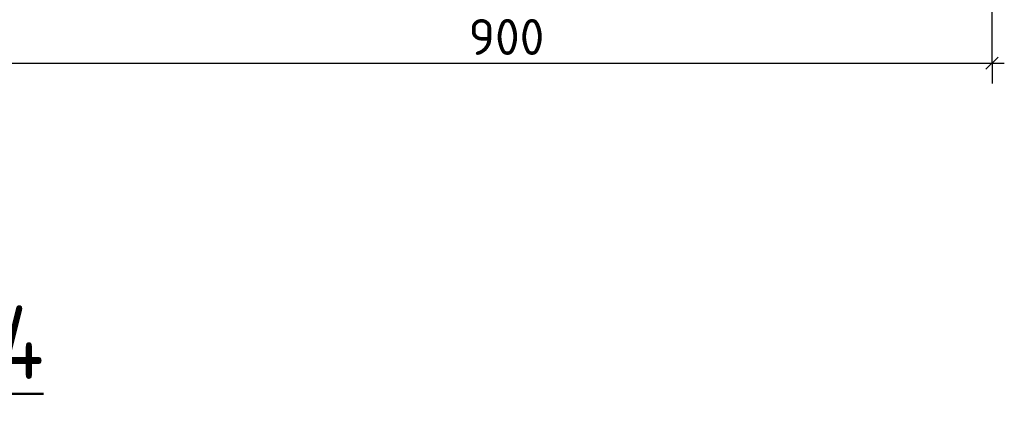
# Model space of a CAD drawing. Header units: millimetres. Extents: x 40580 to 1930067, y -240640 to 81020.
# Tile 405 of 656: x 1112635 to 1118660, y -194755 to -192336. Entities that reach past the tile are written whole.
import ezdxf

# ---------------------------------------------------------------- set-up
doc = ezdxf.new("R2010")
doc.units = ezdxf.units.MM
doc.layers.add('Standard', color=7, linetype='Continuous', lineweight=25)
doc.layers.add('Текст_ общее', color=7, linetype='Continuous', lineweight=25)
doc.styles.add('GOST 2.304-81', font='txt')
doc.styles.add('ISOCPEUR', font='isocpeur.ttf')

msp = doc.modelspace()

# ---------------------------------------------------------------- linework, layer by layer
at = {"layer": 'Standard', "color": 251, "linetype": 'Continuous', "lineweight": -3, "true_color": 0x656565, "transparency": 33554687}
for q in [(1118585.1, -190608.2), (1118585.1, -192476.6), (1118585.1, -192726.6)]:
    msp.add_line((1118585.1, -192601.6), q, dxfattribs=at)
at = {"layer": 'Standard', "color": 7, "linetype": 'Continuous', "lineweight": 25, "transparency": 33554687}
msp.add_line((1118547.6, -192639.1), (1118622.6, -192564.1), dxfattribs=at)
at = {"layer": 'Standard', "color": 7, "linetype": 'Continuous', "lineweight": -3, "transparency": 33554687}
for p, q in [((1112585.1, -192601.6), (1118585.1, -192601.6)), ((1118585.1, -192601.6), (1118660.1, -192601.6))]:
    msp.add_line(p, q, dxfattribs=at)

# ---------------------------------------------------------------- texts
at = {"layer": 'Standard', "color": 7, "linetype": 'Continuous', "lineweight": 25, "transparency": 33554687, "insert": (1115381.8, -192551.6), "char_height": 220, "width": 531.967, "attachment_point": 7, "style": 'ISOCPEUR'}
msp.add_mtext('900', dxfattribs=at)
at = {"layer": 'Текст_ общее', "color": 7, "linetype": 'Continuous', "lineweight": 50, "transparency": 33554687, "insert": (1108604.3, -194626.5), "char_height": 450, "width": 4317.92, "attachment_point": 7, "style": 'GOST 2.304-81'}
msp.add_mtext('{\\LДеталь\\~плана\\~№4}', dxfattribs=at)

doc.saveas('drawing.dxf')
